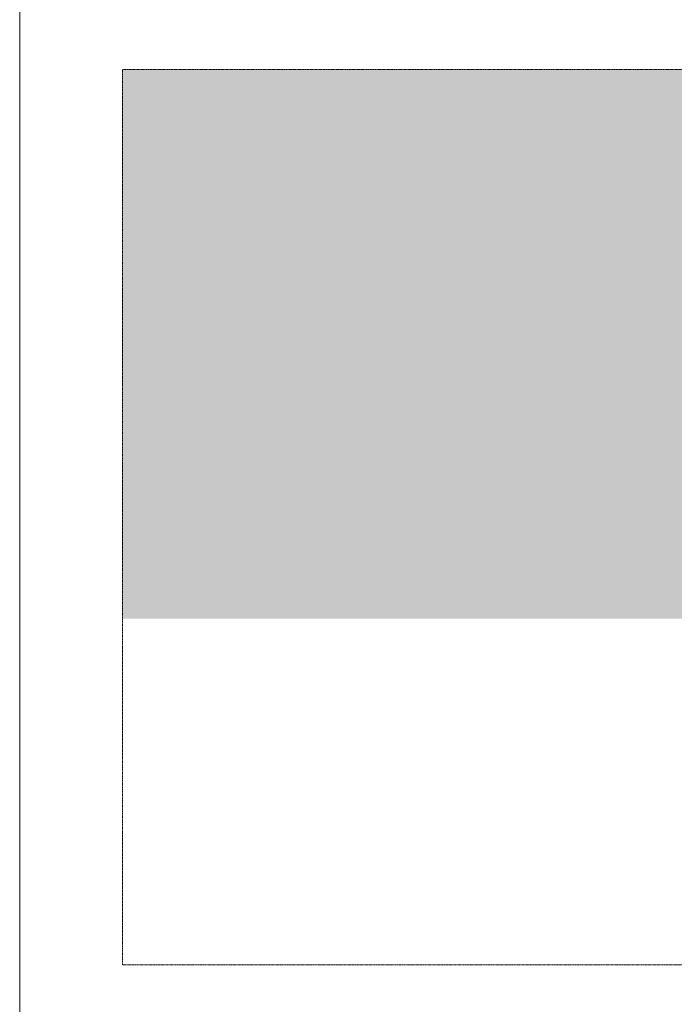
# Model space of a CAD drawing. Header units: millimetres. Extents: x -409347 to -76892, y 286088 to 1850972.
# Tile 332 of 364: x -409347 to -310635, y 1386428 to 1534929. Entities that reach past the tile are written whole.
import ezdxf

# ---------------------------------------------------------------- set-up
doc = ezdxf.new("R2010")
doc.units = ezdxf.units.MM
doc.linetypes.add('DGN Style 2', pattern=[3.08948, 1.853688, -1.235792])
doc.layers.add('A_P_WAND_BET_A_X', color=25, linetype='Continuous', lineweight=0)
doc.layers.add('A_P_WAND_BET_V_X', color=131, linetype='DGN Style 2', lineweight=0)
doc.layers.add('base', color=4, linetype='Continuous', lineweight=40, transparency=0.5)

msp = doc.modelspace()

# ---------------------------------------------------------------- hatches: boundary and pattern name
at = {"layer": 'base', "lineweight": -3, "ltscale": 10, "transparency": 33554518}
h = msp.add_hatch(dxfattribs=at)
h.set_pattern_fill('EARTH', color=45, scale=700, style=0)
h.paths.add_polyline_path([(-393829, 1444593), (-393833, 1527439), (-111005, 1527437), (-111040, 1480837), (-171426, 1459943), (-201639, 1445902), (-203483, 1452888), (-209588, 1451350), (-211114, 1457135), (-225715, 1453281), (-227926, 1452698), (-227926, 1485530), (-227926, 1488830), (-288867, 1488830), (-288867, 1490630), (-298795, 1490630), (-298795, 1463280), (-295267, 1463280), (-295267, 1457210), (-295384, 1444593)], flags=0)

# ---------------------------------------------------------------- linework, layer by layer
at = {"layer": 'A_P_WAND_BET_A_X', "ltscale": 0.01}
msp.add_3dface([(-409347, 1850972), (-87526, 1850972), (-87526, 286088), (-409347, 286088)], dxfattribs=at)
at = {"layer": 'A_P_WAND_BET_V_X'}
msp.add_3dface([(-393854, 1527409), (-393847, 1392399), (-111053, 1392415), (-111060, 1527424)], dxfattribs=at)
msp.add_3dface([(-393854, 1527409), (-393847, 1392399), (-111053, 1392415), (-111060, 1527424)], dxfattribs=at)

doc.saveas('drawing.dxf')
